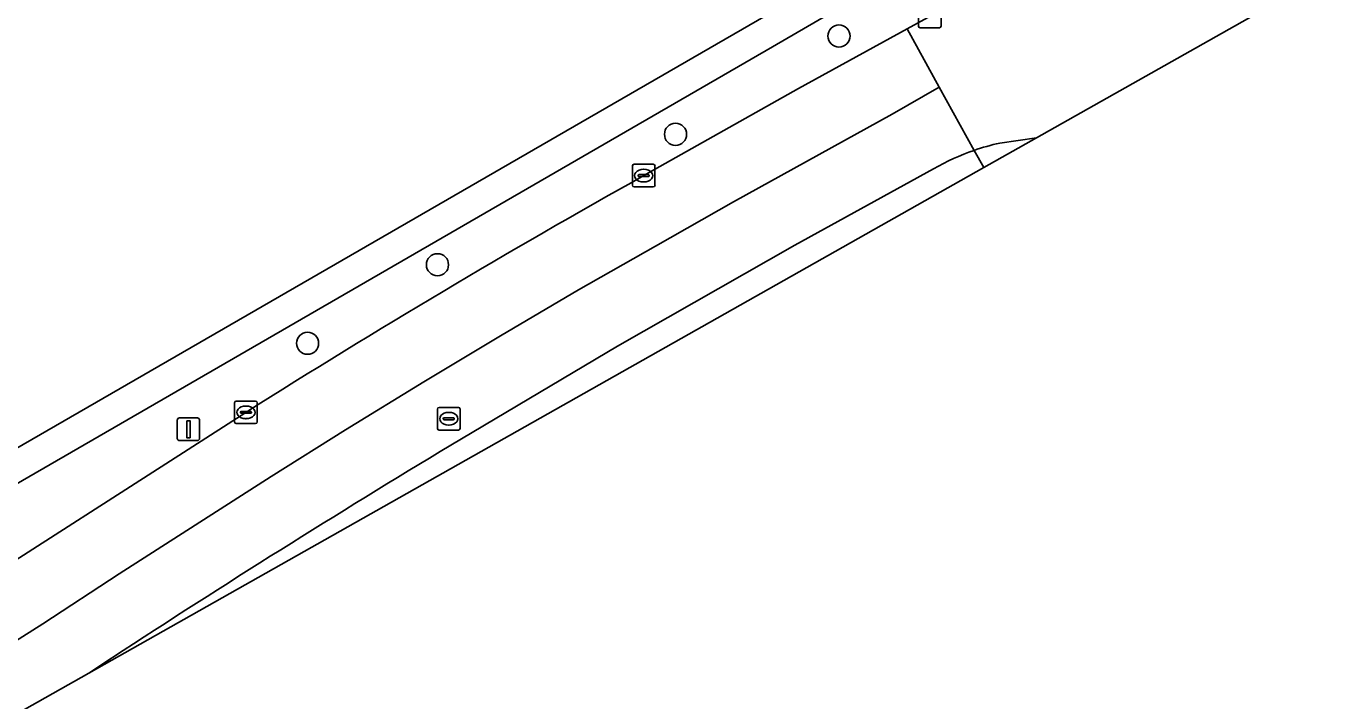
# Model space of a CAD drawing. Extents: x 157692 to 159674, y 381452 to 383291.
# Drawn here: x 159447.4 to 159505.2, y 382369.9 to 382399.8 of the extents above; entities that cross this region are included whole.
import ezdxf

# ---------------------------------------------------------------- set-up
doc = ezdxf.new("R2010")
doc.units = 0
for name, color, linetype in [('IMGEO_Berm_groen', 7, 'Continuous'), ('IMGEO_Boom', 7, 'Continuous'), ('IMGEO_Kolk', 7, 'Continuous'), ('IMGEO_Lichtmast', 7, 'Continuous'), ('IMGEO_Rijbaan_regionaal_gesloten', 7, 'Continuous'), ('IMGEO_Rioolput', 7, 'Continuous'), ('IMGEO_Terreindeel_gesloten', 7, 'Continuous'), ('IMGEO_Verkeerseiland_gesloten', 7, 'Continuous'), ('IMGEO_Voetpad_open', 7, 'Continuous')]:
    doc.layers.add(name, color=color, linetype=linetype)

msp = doc.modelspace()

# ---------------------------------------------------------------- linework, layer by layer
at = {"layer": 'IMGEO_Berm_groen'}
for points in [[(159491.927, 382405.55), (159480.43, 382398.86), (159411.24, 382358.862), (159411.578, 382358.245), (159433.034, 382367.416), (159433.32, 382367.586), (159442.595, 382373.372), (159457.138, 382382.693)], [(159474.727, 382393.163), (159481.579, 382397.009), (159486.374, 382399.654), (159487.75, 382400.413)], [(159450.197, 382371.164), (159489.771, 382393.517), (159489.339, 382394.279)], [(159487.549, 382393.469), (159481.404, 382390.084), (159473.573, 382385.623), (159466.676, 382381.526)], [(159451.708, 382372.156), (159450.715, 382371.505), (159450.197, 382371.164)]]:
    msp.add_lwpolyline(points, dxfattribs=at)
for centre, radius, start, end in [((159492.878, 382384.076), 10.799, 109.12818, 119.56665), ((159662.754, 382057.279), 384.931, 119.24, 122.28716), ((159702.769, 381987.741), 459.136, 120.94475, 123.14855)]:
    msp.add_arc(centre, radius, start, end, dxfattribs=at)
at = {"layer": 'IMGEO_Boom'}
for centre in [(159483.364, 382399.335), (159476.134, 382394.99), (159465.609, 382389.218), (159459.862, 382385.748)]:
    msp.add_circle(centre, 0.489, dxfattribs=at)
at = {"layer": 'IMGEO_Kolk'}
for p, q in [((159486.876, 382399.773), (159486.876, 382400.625)), ((159487.877, 382400.625), (159487.877, 382399.773)), ((159487.803, 382399.699), (159486.951, 382399.699)), ((159474.226, 382392.737), (159474.226, 382393.589)), ((159474.301, 382393.663), (159475.153, 382393.663)), ((159474.485, 382393.157), (159474.485, 382393.169)), ((159474.528, 382393.206), (159474.926, 382393.206)), ((159474.714, 382393.443), (159474.739, 382393.443)), ((159474.969, 382393.169), (159474.969, 382393.157)), ((159475.227, 382393.589), (159475.227, 382392.737)), ((159475.153, 382392.663), (159474.301, 382392.663)), ((159474.923, 382393.12), (159474.525, 382393.12)), ((159474.737, 382392.883), (159474.712, 382392.883)), ((159456.637, 382382.267), (159456.637, 382383.119)), ((159456.712, 382383.193), (159457.564, 382383.193)), ((159456.939, 382382.736), (159457.337, 382382.736)), ((159457.125, 382382.973), (159457.15, 382382.973)), ((159457.638, 382383.119), (159457.638, 382382.267)), ((159457.564, 382382.193), (159456.712, 382382.193)), ((159456.896, 382382.687), (159456.896, 382382.699)), ((159457.334, 382382.65), (159456.936, 382382.65)), ((159457.148, 382382.413), (159457.123, 382382.413)), ((159457.38, 382382.699), (159457.38, 382382.687))]:
    msp.add_line(p, q, dxfattribs=at)
for points in [[(159486.876, 382399.773), (159486.876, 382400.625)], [(159487.877, 382400.625), (159487.877, 382399.773)], [(159487.803, 382399.699), (159486.951, 382399.699)], [(159474.226, 382392.737), (159474.226, 382393.589)], [(159474.301, 382393.663), (159475.153, 382393.663)], [(159475.227, 382393.589), (159475.227, 382392.737)], [(159475.153, 382392.663), (159474.301, 382392.663)], [(159456.637, 382382.267), (159456.637, 382383.119)], [(159456.712, 382383.193), (159457.564, 382383.193)], [(159457.638, 382383.119), (159457.638, 382382.267)], [(159457.564, 382382.193), (159456.712, 382382.193)]]:
    msp.add_lwpolyline(points, dxfattribs=at)
for centre, radius, start, end in [((159486.953, 382399.775), 0.0765, 181.55205, 268.44795), ((159486.953, 382399.775), 0.0765, 181.55205, 268.44795), ((159487.801, 382399.775), 0.0765, 271.55205, 358.44795), ((159487.801, 382399.775), 0.0765, 271.55205, 358.44795), ((159474.303, 382393.587), 0.0765, 91.55205, 178.44795), ((159474.303, 382393.587), 0.0765, 91.55205, 178.44795), ((159474.525, 382393.166), 0.0403, 85.87752, 175.75265), ((159474.522, 382393.156), 0.0366, 178.93798, 274.71019), ((159474.926, 382393.163), 0.043, 264.86636, 352.45326), ((159474.93, 382393.168), 0.0386, 1.73085, 96.63898), ((159475.151, 382393.587), 0.0765, 1.55205, 88.44795), ((159475.151, 382393.587), 0.0765, 1.55205, 88.44795), ((159474.303, 382392.739), 0.0765, 181.55205, 268.44795), ((159474.303, 382392.739), 0.0765, 181.55205, 268.44795), ((159475.151, 382392.739), 0.0765, 271.55205, 358.44795), ((159475.151, 382392.739), 0.0765, 271.55205, 358.44795), ((159456.714, 382383.117), 0.0765, 91.55205, 178.44795), ((159456.714, 382383.117), 0.0765, 91.55205, 178.44795), ((159456.936, 382382.696), 0.0403, 85.87752, 175.75265), ((159457.341, 382382.698), 0.0386, 1.73085, 96.63898), ((159457.562, 382383.117), 0.0765, 1.55205, 88.44795), ((159457.562, 382383.117), 0.0765, 1.55205, 88.44795), ((159456.714, 382382.269), 0.0765, 181.55205, 268.44795), ((159456.714, 382382.269), 0.0765, 181.55205, 268.44795), ((159456.933, 382382.686), 0.0366, 178.93798, 274.71019), ((159457.337, 382382.693), 0.043, 264.86636, 352.45326), ((159457.562, 382382.269), 0.0765, 271.55205, 358.44795), ((159457.562, 382382.269), 0.0765, 271.55205, 358.44795)]:
    msp.add_arc(centre, radius, start, end, dxfattribs=at)
for centre, major_axis, ratio, start_param, end_param in [((159474.713, 382393.163), (-0.387, 0.002), 0.722429, 4.712389, 7.853982), ((159474.738, 382393.163), (-0.39, 0.002), 0.717154, 1.570796, 4.712389), ((159457.124, 382382.693), (-0.387, 0.002), 0.722429, 4.712389, 7.853982), ((159457.149, 382382.693), (-0.39, 0.002), 0.717154, 1.570796, 4.712389)]:
    msp.add_ellipse(centre, major_axis=major_axis, ratio=ratio, start_param=start_param, end_param=end_param, dxfattribs=at)
at = {"layer": 'IMGEO_Lichtmast'}
for p, q in [((159454.099, 382381.543), (159454.099, 382382.343)), ((159454.099, 382382.343), (159454.099, 382381.543)), ((159454.199, 382382.443), (159454.989, 382382.443)), ((159454.989, 382382.443), (159454.199, 382382.443)), ((159455.089, 382382.343), (159455.089, 382381.543)), ((159455.089, 382381.543), (159455.089, 382382.343)), ((159454.989, 382381.443), (159454.199, 382381.443)), ((159454.199, 382381.443), (159454.989, 382381.443))]:
    msp.add_line(p, q, dxfattribs=at)
msp.add_lwpolyline([(159454.519, 382382.318), (159454.669, 382382.318), (159454.669, 382381.568), (159454.519, 382381.568), (159454.519, 382382.318)], dxfattribs=at)
for centre, start, end in [((159454.199, 382382.343), 90, 180), ((159454.199, 382382.343), 90, 180), ((159454.989, 382382.343), 0, 90), ((159454.989, 382382.343), 360, 90), ((159454.199, 382381.543), 180, 270), ((159454.199, 382381.543), 180, 270), ((159454.989, 382381.543), 270, 0), ((159454.989, 382381.543), 270, 0)]:
    msp.add_arc(centre, 0.1, start, end, dxfattribs=at)
at = {"layer": 'IMGEO_Rijbaan_regionaal_gesloten'}
for points in [[(159492.092, 382394.828), (159516.177, 382408.432), (159515.618, 382409.444), (159514.068, 382412.254), (159512.62, 382414.877), (159488.084, 382400.548), (159487.75, 382400.413), (159486.374, 382399.654), (159487.798, 382397.074), (159489.339, 382394.279)], [(159487.798, 382397.074), (159486.374, 382399.654), (159481.579, 382397.009), (159474.727, 382393.163)], [(159444.766, 382371.209), (159448.153, 382373.346), (159451.537, 382375.549), (159458.255, 382379.857), (159461.542, 382381.924), (159465.002, 382384.045), (159468.4, 382386.084), (159471.85, 382388.112), (159475.253, 382390.042), (159478.698, 382391.996), (159485.715, 382395.88), (159487.798, 382397.074)], [(159489.339, 382394.279), (159487.798, 382397.074), (159485.715, 382395.88), (159478.698, 382391.996), (159475.253, 382390.042), (159471.85, 382388.112), (159468.4, 382386.084), (159465.002, 382384.045), (159461.542, 382381.924), (159458.255, 382379.857), (159451.537, 382375.549), (159448.153, 382373.346), (159444.766, 382371.209)], [(159490.472, 382394.604), (159492.092, 382394.828)], [(159466.676, 382381.526), (159473.573, 382385.623), (159481.404, 382390.084), (159487.549, 382393.469)], [(159457.138, 382382.693), (159442.595, 382373.372), (159433.32, 382367.586), (159433.034, 382367.416), (159413.072, 382355.674), (159380.982, 382337.854), (159380.453, 382337.56), (159374.41, 382334.348), (159369.897, 382331.93), (159369.555, 382331.742), (159355.096, 382324.032)], [(159450.197, 382371.164), (159450.715, 382371.505), (159451.708, 382372.156)], [(159357.958, 382319.063), (159373.787, 382328.004), (159450.197, 382371.164)]]:
    msp.add_lwpolyline(points, dxfattribs=at)
for centre, radius, start, end in [((159492.87, 382384.106), 10.768, 102.86805, 109.14293), ((159492.878, 382384.076), 10.799, 109.12818, 119.56665), ((159662.754, 382057.279), 384.931, 119.24, 122.28716), ((159702.769, 381987.741), 459.136, 120.94475, 123.14855)]:
    msp.add_arc(centre, radius, start, end, dxfattribs=at)
at = {"layer": 'IMGEO_Rioolput'}
for p, q in [((159465.608, 382381.984), (159465.608, 382382.836)), ((159465.683, 382382.91), (159466.535, 382382.91)), ((159466.609, 382382.836), (159466.609, 382381.984)), ((159465.867, 382382.404), (159465.867, 382382.416)), ((159466.305, 382382.367), (159465.907, 382382.367)), ((159465.91, 382382.453), (159466.308, 382382.453)), ((159466.096, 382382.69), (159466.121, 382382.69)), ((159466.351, 382382.416), (159466.351, 382382.404)), ((159466.535, 382381.91), (159465.683, 382381.91)), ((159466.119, 382382.13), (159466.094, 382382.13))]:
    msp.add_line(p, q, dxfattribs=at)
for points in [[(159465.608, 382381.984), (159465.608, 382382.836)], [(159465.683, 382382.91), (159466.535, 382382.91)], [(159466.609, 382382.836), (159466.609, 382381.984)], [(159466.535, 382381.91), (159465.683, 382381.91)]]:
    msp.add_lwpolyline(points, dxfattribs=at)
for centre, radius, start, end in [((159465.685, 382382.834), 0.0765, 91.55205, 178.44795), ((159465.685, 382382.834), 0.0765, 91.55205, 178.44795), ((159466.533, 382382.834), 0.0765, 1.55205, 88.44795), ((159466.533, 382382.834), 0.0765, 1.55205, 88.44795), ((159465.907, 382382.413), 0.0403, 85.87752, 175.75265), ((159465.904, 382382.403), 0.0366, 178.93798, 274.71019), ((159466.308, 382382.41), 0.043, 264.86636, 352.45326), ((159466.312, 382382.415), 0.0386, 1.73085, 96.63898), ((159465.685, 382381.986), 0.0765, 181.55205, 268.44795), ((159465.685, 382381.986), 0.0765, 181.55205, 268.44795), ((159466.533, 382381.986), 0.0765, 271.55205, 358.44795), ((159466.533, 382381.986), 0.0765, 271.55205, 358.44795)]:
    msp.add_arc(centre, radius, start, end, dxfattribs=at)
for centre, major_axis, ratio, start_param, end_param in [((159466.095, 382382.41), (-0.387, 0.002), 0.722429, 4.712389, 7.853982), ((159466.12, 382382.41), (-0.39, 0.002), 0.717154, 1.570796, 4.712389)]:
    msp.add_ellipse(centre, major_axis=major_axis, ratio=ratio, start_param=start_param, end_param=end_param, dxfattribs=at)
at = {"layer": 'IMGEO_Terreindeel_gesloten'}
msp.add_lwpolyline([(159352.531, 382358.832), (159360.481, 382345.384), (159366.791, 382334.621), (159371.307, 382337.202), (159371.24, 382337.319), (159380.619, 382342.772), (159479.765, 382400.029), (159490.281, 382406.143), (159478.308, 382431.393), (159475.507, 382437.131), (159474.916, 382438.343), (159474.409, 382438.531), (159473.533, 382440.415), (159472.136, 382443.422)], dxfattribs=at)
at = {"layer": 'IMGEO_Verkeerseiland_gesloten'}
for points in [[(159489.339, 382394.279), (159489.771, 382393.517), (159492.092, 382394.828)], [(159492.092, 382394.828), (159490.472, 382394.604)]]:
    msp.add_lwpolyline(points, dxfattribs=at)
msp.add_arc((159492.87, 382384.106), 10.768, 102.86805, 109.14293, dxfattribs=at)
at = {"layer": 'IMGEO_Voetpad_open'}
for points in [[(159478.308, 382431.393), (159490.281, 382406.143), (159479.765, 382400.029), (159380.619, 382342.772), (159371.24, 382337.319), (159371.307, 382337.202), (159366.791, 382334.621), (159363.234, 382332.595)], [(159368.742, 382333.855), (159373.316, 382336.438), (159380.259, 382340.458), (159380.545, 382339.933), (159387.724, 382344.043), (159387.92, 382343.813), (159392.403, 382347.609), (159411.578, 382358.245), (159411.24, 382358.862), (159480.43, 382398.86), (159491.927, 382405.55), (159491.806, 382405.951), (159486.052, 382418.064)]]:
    msp.add_lwpolyline(points, dxfattribs=at)

doc.saveas('drawing.dxf')
